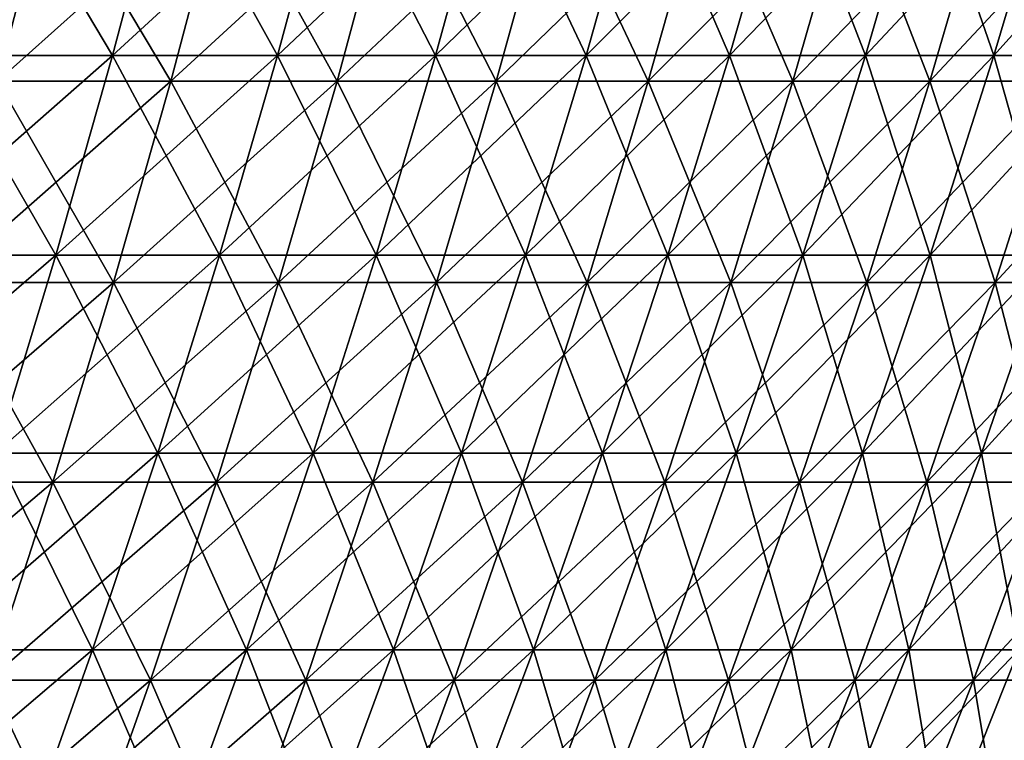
# Model space of a CAD drawing. Header units: millimetres. Extents: x -250 to 250, y -45 to 4150.
# Tile 790 of 805: x 185 to 210, y 4052 to 4070. Entities that reach past the tile are written whole.
import ezdxf

# ---------------------------------------------------------------- set-up
doc = ezdxf.new("R2010")
doc.units = ezdxf.units.MM
doc.header["$LTSCALE"] = 81.481481
for name, color, linetype in [('19', 7, 'CONTINUOUS'), ('20', 7, 'CONTINUOUS'), ('21', 7, 'CONTINUOUS'), ('22', 7, 'CONTINUOUS')]:
    doc.layers.add(name, color=color, linetype=linetype)

msp = doc.modelspace()

# ---------------------------------------------------------------- linework, layer by layer
at = {"layer": '19', "color": 7, "linetype": 'CONTINUOUS'}
for points in [[(184.176, 4068.673, -148.206), (179.525, 4068.673, -153.808), (185.531, 4073.915, -149.296), (184.176, 4068.673, -148.206)], [(185.531, 4073.915, -149.296), (179.525, 4068.673, -153.808), (180.845, 4073.915, -154.939), (185.531, 4073.915, -149.296)], [(188.653, 4068.673, -142.464), (184.176, 4068.673, -148.206), (190.041, 4073.915, -143.512), (188.653, 4068.673, -142.464)], [(190.041, 4073.915, -143.512), (184.176, 4068.673, -148.206), (185.531, 4073.915, -149.296), (190.041, 4073.915, -143.512)], [(192.951, 4068.673, -136.587), (188.653, 4068.673, -142.464), (194.37, 4073.915, -137.592), (192.951, 4068.673, -136.587)], [(194.37, 4073.915, -137.592), (188.653, 4068.673, -142.464), (190.041, 4073.915, -143.512), (194.37, 4073.915, -137.592)], [(197.065, 4068.673, -130.58), (192.951, 4068.673, -136.587), (198.515, 4073.915, -131.541), (197.065, 4068.673, -130.58)], [(198.515, 4073.915, -131.541), (192.951, 4068.673, -136.587), (194.37, 4073.915, -137.592), (198.515, 4073.915, -131.541)], [(200.993, 4068.673, -124.45), (197.065, 4068.673, -130.58), (202.471, 4073.915, -125.365), (200.993, 4068.673, -124.45)], [(202.471, 4073.915, -125.365), (197.065, 4068.673, -130.58), (198.515, 4073.915, -131.541), (202.471, 4073.915, -125.365)], [(204.73, 4068.673, -118.201), (200.993, 4068.673, -124.45), (206.236, 4073.915, -119.07), (204.73, 4068.673, -118.201)], [(206.236, 4073.915, -119.07), (200.993, 4068.673, -124.45), (202.471, 4073.915, -125.365), (206.236, 4073.915, -119.07)], [(208.273, 4068.673, -111.84), (204.73, 4068.673, -118.201), (209.805, 4073.915, -112.663), (208.273, 4068.673, -111.84)], [(209.805, 4073.915, -112.663), (204.73, 4068.673, -118.201), (206.236, 4073.915, -119.07), (209.805, 4073.915, -112.663)], [(211.619, 4068.673, -105.373), (208.273, 4068.673, -111.84), (213.175, 4073.915, -106.149), (211.619, 4068.673, -105.373)], [(213.175, 4073.915, -106.149), (208.273, 4068.673, -111.84), (209.805, 4073.915, -112.663), (213.175, 4073.915, -106.149)], [(187.173, 4063.471, -141.347), (182.732, 4063.471, -147.044), (188.653, 4068.673, -142.464), (187.173, 4063.471, -141.347)], [(188.653, 4068.673, -142.464), (182.732, 4063.471, -147.044), (184.176, 4068.673, -148.206), (188.653, 4068.673, -142.464)], [(191.437, 4063.471, -135.516), (187.173, 4063.471, -141.347), (192.951, 4068.673, -136.587), (191.437, 4063.471, -135.516)], [(192.951, 4068.673, -136.587), (187.173, 4063.471, -141.347), (188.653, 4068.673, -142.464), (192.951, 4068.673, -136.587)], [(195.52, 4063.471, -129.556), (191.437, 4063.471, -135.516), (197.065, 4068.673, -130.58), (195.52, 4063.471, -129.556)], [(197.065, 4068.673, -130.58), (191.437, 4063.471, -135.516), (192.951, 4068.673, -136.587), (197.065, 4068.673, -130.58)], [(199.417, 4063.471, -123.474), (195.52, 4063.471, -129.556), (200.993, 4068.673, -124.45), (199.417, 4063.471, -123.474)], [(200.993, 4068.673, -124.45), (195.52, 4063.471, -129.556), (197.065, 4068.673, -130.58), (200.993, 4068.673, -124.45)], [(203.125, 4063.471, -117.274), (199.417, 4063.471, -123.474), (204.73, 4068.673, -118.201), (203.125, 4063.471, -117.274)], [(204.73, 4068.673, -118.201), (199.417, 4063.471, -123.474), (200.993, 4068.673, -124.45), (204.73, 4068.673, -118.201)], [(206.64, 4063.471, -110.963), (203.125, 4063.471, -117.274), (208.273, 4068.673, -111.84), (206.64, 4063.471, -110.963)], [(208.273, 4068.673, -111.84), (203.125, 4063.471, -117.274), (204.73, 4068.673, -118.201), (208.273, 4068.673, -111.84)], [(209.959, 4063.471, -104.547), (206.64, 4063.471, -110.963), (211.619, 4068.673, -105.373), (209.959, 4063.471, -104.547)], [(211.619, 4068.673, -105.373), (206.64, 4063.471, -110.963), (208.273, 4068.673, -111.84), (211.619, 4068.673, -105.373)], [(213.079, 4063.471, -98.032), (209.959, 4063.471, -104.547), (214.763, 4068.673, -98.807), (213.079, 4063.471, -98.032)], [(214.763, 4068.673, -98.807), (209.959, 4063.471, -104.547), (211.619, 4068.673, -105.373), (214.763, 4068.673, -98.807)], [(185.602, 4058.312, -140.16), (181.198, 4058.312, -145.81), (187.173, 4063.471, -141.347), (185.602, 4058.312, -140.16)], [(187.173, 4063.471, -141.347), (181.198, 4058.312, -145.81), (182.732, 4063.471, -147.044), (187.173, 4063.471, -141.347)], [(189.831, 4058.312, -134.378), (185.602, 4058.312, -140.16), (191.437, 4063.471, -135.516), (189.831, 4058.312, -134.378)], [(191.437, 4063.471, -135.516), (185.602, 4058.312, -140.16), (187.173, 4063.471, -141.347), (191.437, 4063.471, -135.516)], [(193.879, 4058.312, -128.469), (189.831, 4058.312, -134.378), (195.52, 4063.471, -129.556), (193.879, 4058.312, -128.469)], [(195.52, 4063.471, -129.556), (189.831, 4058.312, -134.378), (191.437, 4063.471, -135.516), (195.52, 4063.471, -129.556)], [(197.743, 4058.312, -122.437), (193.879, 4058.312, -128.469), (199.417, 4063.471, -123.474), (197.743, 4058.312, -122.437)], [(199.417, 4063.471, -123.474), (193.879, 4058.312, -128.469), (195.52, 4063.471, -129.556), (199.417, 4063.471, -123.474)], [(201.42, 4058.312, -116.29), (197.743, 4058.312, -122.437), (203.125, 4063.471, -117.274), (201.42, 4058.312, -116.29)], [(203.125, 4063.471, -117.274), (197.743, 4058.312, -122.437), (199.417, 4063.471, -123.474), (203.125, 4063.471, -117.274)], [(204.905, 4058.312, -110.032), (201.42, 4058.312, -116.29), (206.64, 4063.471, -110.963), (204.905, 4058.312, -110.032)], [(206.64, 4063.471, -110.963), (201.42, 4058.312, -116.29), (203.125, 4063.471, -117.274), (206.64, 4063.471, -110.963)], [(208.197, 4058.312, -103.67), (204.905, 4058.312, -110.032), (209.959, 4063.471, -104.547), (208.197, 4058.312, -103.67)], [(209.959, 4063.471, -104.547), (204.905, 4058.312, -110.032), (206.64, 4063.471, -110.963), (209.959, 4063.471, -104.547)], [(211.29, 4058.312, -97.209), (208.197, 4058.312, -103.67), (213.079, 4063.471, -98.032), (211.29, 4058.312, -97.209)], [(213.079, 4063.471, -98.032), (208.197, 4058.312, -103.67), (209.959, 4063.471, -104.547), (213.079, 4063.471, -98.032)], [(183.941, 4053.197, -138.906), (179.576, 4053.197, -144.504), (185.602, 4058.312, -140.16), (183.941, 4053.197, -138.906)], [(185.602, 4058.312, -140.16), (179.576, 4053.197, -144.504), (181.198, 4058.312, -145.81), (185.602, 4058.312, -140.16)], [(188.131, 4053.197, -133.175), (183.941, 4053.197, -138.906), (189.831, 4058.312, -134.378), (188.131, 4053.197, -133.175)], [(189.831, 4058.312, -134.378), (183.941, 4053.197, -138.906), (185.602, 4058.312, -140.16), (189.831, 4058.312, -134.378)], [(192.143, 4053.197, -127.319), (188.131, 4053.197, -133.175), (193.879, 4058.312, -128.469), (192.143, 4053.197, -127.319)], [(193.879, 4058.312, -128.469), (188.131, 4053.197, -133.175), (189.831, 4058.312, -134.378), (193.879, 4058.312, -128.469)], [(195.973, 4053.197, -121.341), (192.143, 4053.197, -127.319), (197.743, 4058.312, -122.437), (195.973, 4053.197, -121.341)], [(197.743, 4058.312, -122.437), (192.143, 4053.197, -127.319), (193.879, 4058.312, -128.469), (197.743, 4058.312, -122.437)], [(199.617, 4053.197, -115.249), (195.973, 4053.197, -121.341), (201.42, 4058.312, -116.29), (199.617, 4053.197, -115.249)], [(201.42, 4058.312, -116.29), (195.973, 4053.197, -121.341), (197.743, 4058.312, -122.437), (201.42, 4058.312, -116.29)], [(203.071, 4053.197, -109.047), (199.617, 4053.197, -115.249), (204.905, 4058.312, -110.032), (203.071, 4053.197, -109.047)], [(204.905, 4058.312, -110.032), (199.617, 4053.197, -115.249), (201.42, 4058.312, -116.29), (204.905, 4058.312, -110.032)], [(206.333, 4053.197, -102.742), (203.071, 4053.197, -109.047), (208.197, 4058.312, -103.67), (206.333, 4053.197, -102.742)], [(208.197, 4058.312, -103.67), (203.071, 4053.197, -109.047), (204.905, 4058.312, -110.032), (208.197, 4058.312, -103.67)], [(209.399, 4053.197, -96.339), (206.333, 4053.197, -102.742), (211.29, 4058.312, -97.209), (209.399, 4053.197, -96.339)], [(211.29, 4058.312, -97.209), (206.333, 4053.197, -102.742), (208.197, 4058.312, -103.67), (211.29, 4058.312, -97.209)], [(212.266, 4053.197, -89.845), (209.399, 4053.197, -96.339), (214.184, 4058.312, -90.656), (212.266, 4053.197, -89.845)], [(214.184, 4058.312, -90.656), (209.399, 4053.197, -96.339), (211.29, 4058.312, -97.209), (214.184, 4058.312, -90.656)], [(186.34, 4048.129, -131.907), (182.19, 4048.129, -137.583), (188.131, 4053.197, -133.175), (186.34, 4048.129, -131.907)], [(188.131, 4053.197, -133.175), (182.19, 4048.129, -137.583), (183.941, 4053.197, -138.906), (188.131, 4053.197, -133.175)], [(190.314, 4048.129, -126.107), (186.34, 4048.129, -131.907), (192.143, 4053.197, -127.319), (190.314, 4048.129, -126.107)], [(192.143, 4053.197, -127.319), (186.34, 4048.129, -131.907), (188.131, 4053.197, -133.175), (192.143, 4053.197, -127.319)], [(194.107, 4048.129, -120.186), (190.314, 4048.129, -126.107), (195.973, 4053.197, -121.341), (194.107, 4048.129, -120.186)], [(195.973, 4053.197, -121.341), (190.314, 4048.129, -126.107), (192.143, 4053.197, -127.319), (195.973, 4053.197, -121.341)], [(197.716, 4048.129, -114.151), (194.107, 4048.129, -120.186), (199.617, 4053.197, -115.249), (197.716, 4048.129, -114.151)], [(199.617, 4053.197, -115.249), (194.107, 4048.129, -120.186), (195.973, 4053.197, -121.341), (199.617, 4053.197, -115.249)], [(201.138, 4048.129, -108.009), (197.716, 4048.129, -114.151), (203.071, 4053.197, -109.047), (201.138, 4048.129, -108.009)], [(203.071, 4053.197, -109.047), (197.716, 4048.129, -114.151), (199.617, 4053.197, -115.249), (203.071, 4053.197, -109.047)], [(204.368, 4048.129, -101.763), (201.138, 4048.129, -108.009), (206.333, 4053.197, -102.742), (204.368, 4048.129, -101.763)], [(206.333, 4053.197, -102.742), (201.138, 4048.129, -108.009), (203.071, 4053.197, -109.047), (206.333, 4053.197, -102.742)], [(207.405, 4048.129, -95.422), (204.368, 4048.129, -101.763), (209.399, 4053.197, -96.339), (207.405, 4048.129, -95.422)], [(209.399, 4053.197, -96.339), (204.368, 4048.129, -101.763), (206.333, 4053.197, -102.742), (209.399, 4053.197, -96.339)], [(210.245, 4048.129, -88.989), (207.405, 4048.129, -95.422), (212.266, 4053.197, -89.845), (210.245, 4048.129, -88.989)], [(212.266, 4053.197, -89.845), (207.405, 4048.129, -95.422), (209.399, 4053.197, -96.339), (212.266, 4053.197, -89.845)]]:
    msp.add_3dface(points, dxfattribs=at)
at = {"layer": '20', "color": 7, "linetype": 'CONTINUOUS'}
for points in [[(180.845, 4073.915, 154.939), (184.176, 4068.673, 148.206), (185.531, 4073.915, 149.296), (180.845, 4073.915, 154.939)], [(184.176, 4068.673, 148.206), (188.653, 4068.673, 142.464), (185.531, 4073.915, 149.296), (184.176, 4068.673, 148.206)], [(185.531, 4073.915, 149.296), (188.653, 4068.673, 142.464), (190.041, 4073.915, 143.512), (185.531, 4073.915, 149.296)], [(188.653, 4068.673, 142.464), (192.951, 4068.673, 136.587), (190.041, 4073.915, 143.512), (188.653, 4068.673, 142.464)], [(190.041, 4073.915, 143.512), (192.951, 4068.673, 136.587), (194.37, 4073.915, 137.592), (190.041, 4073.915, 143.512)], [(192.951, 4068.673, 136.587), (197.065, 4068.673, 130.58), (194.37, 4073.915, 137.592), (192.951, 4068.673, 136.587)], [(194.37, 4073.915, 137.592), (197.065, 4068.673, 130.58), (198.515, 4073.915, 131.541), (194.37, 4073.915, 137.592)], [(197.065, 4068.673, 130.58), (200.993, 4068.673, 124.45), (198.515, 4073.915, 131.541), (197.065, 4068.673, 130.58)], [(198.515, 4073.915, 131.541), (200.993, 4068.673, 124.45), (202.471, 4073.915, 125.365), (198.515, 4073.915, 131.541)], [(200.993, 4068.673, 124.45), (204.73, 4068.673, 118.201), (202.471, 4073.915, 125.365), (200.993, 4068.673, 124.45)], [(202.471, 4073.915, 125.365), (204.73, 4068.673, 118.201), (206.236, 4073.915, 119.07), (202.471, 4073.915, 125.365)], [(204.73, 4068.673, 118.201), (208.273, 4068.673, 111.84), (206.236, 4073.915, 119.07), (204.73, 4068.673, 118.201)], [(206.236, 4073.915, 119.07), (208.273, 4068.673, 111.84), (209.805, 4073.915, 112.663), (206.236, 4073.915, 119.07)], [(208.273, 4068.673, 111.84), (211.619, 4068.673, 105.373), (209.805, 4073.915, 112.663), (208.273, 4068.673, 111.84)], [(209.805, 4073.915, 112.663), (211.619, 4068.673, 105.373), (213.175, 4073.915, 106.149), (209.805, 4073.915, 112.663)], [(182.732, 4063.471, 147.044), (187.173, 4063.471, 141.347), (184.176, 4068.673, 148.206), (182.732, 4063.471, 147.044)], [(184.176, 4068.673, 148.206), (187.173, 4063.471, 141.347), (188.653, 4068.673, 142.464), (184.176, 4068.673, 148.206)], [(187.173, 4063.471, 141.347), (191.437, 4063.471, 135.516), (188.653, 4068.673, 142.464), (187.173, 4063.471, 141.347)], [(188.653, 4068.673, 142.464), (191.437, 4063.471, 135.516), (192.951, 4068.673, 136.587), (188.653, 4068.673, 142.464)], [(191.437, 4063.471, 135.516), (195.52, 4063.471, 129.556), (192.951, 4068.673, 136.587), (191.437, 4063.471, 135.516)], [(192.951, 4068.673, 136.587), (195.52, 4063.471, 129.556), (197.065, 4068.673, 130.58), (192.951, 4068.673, 136.587)], [(195.52, 4063.471, 129.556), (199.417, 4063.471, 123.474), (197.065, 4068.673, 130.58), (195.52, 4063.471, 129.556)], [(197.065, 4068.673, 130.58), (199.417, 4063.471, 123.474), (200.993, 4068.673, 124.45), (197.065, 4068.673, 130.58)], [(199.417, 4063.471, 123.474), (203.125, 4063.471, 117.274), (200.993, 4068.673, 124.45), (199.417, 4063.471, 123.474)], [(200.993, 4068.673, 124.45), (203.125, 4063.471, 117.274), (204.73, 4068.673, 118.201), (200.993, 4068.673, 124.45)], [(203.125, 4063.471, 117.274), (206.64, 4063.471, 110.963), (204.73, 4068.673, 118.201), (203.125, 4063.471, 117.274)], [(204.73, 4068.673, 118.201), (206.64, 4063.471, 110.963), (208.273, 4068.673, 111.84), (204.73, 4068.673, 118.201)], [(206.64, 4063.471, 110.963), (209.959, 4063.471, 104.547), (208.273, 4068.673, 111.84), (206.64, 4063.471, 110.963)], [(208.273, 4068.673, 111.84), (209.959, 4063.471, 104.547), (211.619, 4068.673, 105.373), (208.273, 4068.673, 111.84)], [(209.959, 4063.471, 104.547), (213.079, 4063.471, 98.032), (211.619, 4068.673, 105.373), (209.959, 4063.471, 104.547)], [(181.198, 4058.312, 145.81), (185.602, 4058.312, 140.16), (182.732, 4063.471, 147.044), (181.198, 4058.312, 145.81)], [(182.732, 4063.471, 147.044), (185.602, 4058.312, 140.16), (187.173, 4063.471, 141.347), (182.732, 4063.471, 147.044)], [(185.602, 4058.312, 140.16), (189.831, 4058.312, 134.378), (187.173, 4063.471, 141.347), (185.602, 4058.312, 140.16)], [(187.173, 4063.471, 141.347), (189.831, 4058.312, 134.378), (191.437, 4063.471, 135.516), (187.173, 4063.471, 141.347)], [(189.831, 4058.312, 134.378), (193.879, 4058.312, 128.469), (191.437, 4063.471, 135.516), (189.831, 4058.312, 134.378)], [(191.437, 4063.471, 135.516), (193.879, 4058.312, 128.469), (195.52, 4063.471, 129.556), (191.437, 4063.471, 135.516)], [(193.879, 4058.312, 128.469), (197.743, 4058.312, 122.437), (195.52, 4063.471, 129.556), (193.879, 4058.312, 128.469)], [(195.52, 4063.471, 129.556), (197.743, 4058.312, 122.437), (199.417, 4063.471, 123.474), (195.52, 4063.471, 129.556)], [(197.743, 4058.312, 122.437), (201.42, 4058.312, 116.29), (199.417, 4063.471, 123.474), (197.743, 4058.312, 122.437)], [(199.417, 4063.471, 123.474), (201.42, 4058.312, 116.29), (203.125, 4063.471, 117.274), (199.417, 4063.471, 123.474)], [(201.42, 4058.312, 116.29), (204.905, 4058.312, 110.032), (203.125, 4063.471, 117.274), (201.42, 4058.312, 116.29)], [(203.125, 4063.471, 117.274), (204.905, 4058.312, 110.032), (206.64, 4063.471, 110.963), (203.125, 4063.471, 117.274)], [(204.905, 4058.312, 110.032), (208.197, 4058.312, 103.67), (206.64, 4063.471, 110.963), (204.905, 4058.312, 110.032)], [(206.64, 4063.471, 110.963), (208.197, 4058.312, 103.67), (209.959, 4063.471, 104.547), (206.64, 4063.471, 110.963)], [(208.197, 4058.312, 103.67), (211.29, 4058.312, 97.209), (209.959, 4063.471, 104.547), (208.197, 4058.312, 103.67)], [(209.959, 4063.471, 104.547), (211.29, 4058.312, 97.209), (213.079, 4063.471, 98.032), (209.959, 4063.471, 104.547)], [(181.198, 4058.312, 145.81), (183.941, 4053.197, 138.906), (185.602, 4058.312, 140.16), (181.198, 4058.312, 145.81)], [(183.941, 4053.197, 138.906), (188.131, 4053.197, 133.175), (185.602, 4058.312, 140.16), (183.941, 4053.197, 138.906)], [(185.602, 4058.312, 140.16), (188.131, 4053.197, 133.175), (189.831, 4058.312, 134.378), (185.602, 4058.312, 140.16)], [(188.131, 4053.197, 133.175), (192.143, 4053.197, 127.319), (189.831, 4058.312, 134.378), (188.131, 4053.197, 133.175)], [(189.831, 4058.312, 134.378), (192.143, 4053.197, 127.319), (193.879, 4058.312, 128.469), (189.831, 4058.312, 134.378)], [(192.143, 4053.197, 127.319), (195.973, 4053.197, 121.341), (193.879, 4058.312, 128.469), (192.143, 4053.197, 127.319)], [(193.879, 4058.312, 128.469), (195.973, 4053.197, 121.341), (197.743, 4058.312, 122.437), (193.879, 4058.312, 128.469)], [(195.973, 4053.197, 121.341), (199.617, 4053.197, 115.249), (197.743, 4058.312, 122.437), (195.973, 4053.197, 121.341)], [(197.743, 4058.312, 122.437), (199.617, 4053.197, 115.249), (201.42, 4058.312, 116.29), (197.743, 4058.312, 122.437)], [(199.617, 4053.197, 115.249), (203.071, 4053.197, 109.047), (201.42, 4058.312, 116.29), (199.617, 4053.197, 115.249)], [(201.42, 4058.312, 116.29), (203.071, 4053.197, 109.047), (204.905, 4058.312, 110.032), (201.42, 4058.312, 116.29)], [(203.071, 4053.197, 109.047), (206.333, 4053.197, 102.742), (204.905, 4058.312, 110.032), (203.071, 4053.197, 109.047)], [(204.905, 4058.312, 110.032), (206.333, 4053.197, 102.742), (208.197, 4058.312, 103.67), (204.905, 4058.312, 110.032)], [(206.333, 4053.197, 102.742), (209.399, 4053.197, 96.339), (208.197, 4058.312, 103.67), (206.333, 4053.197, 102.742)], [(208.197, 4058.312, 103.67), (209.399, 4053.197, 96.339), (211.29, 4058.312, 97.209), (208.197, 4058.312, 103.67)], [(209.399, 4053.197, 96.339), (212.266, 4053.197, 89.845), (211.29, 4058.312, 97.209), (209.399, 4053.197, 96.339)], [(182.19, 4048.129, 137.583), (186.34, 4048.129, 131.907), (183.941, 4053.197, 138.906), (182.19, 4048.129, 137.583)], [(183.941, 4053.197, 138.906), (186.34, 4048.129, 131.907), (188.131, 4053.197, 133.175), (183.941, 4053.197, 138.906)], [(186.34, 4048.129, 131.907), (190.314, 4048.129, 126.107), (188.131, 4053.197, 133.175), (186.34, 4048.129, 131.907)], [(188.131, 4053.197, 133.175), (190.314, 4048.129, 126.107), (192.143, 4053.197, 127.319), (188.131, 4053.197, 133.175)], [(190.314, 4048.129, 126.107), (194.107, 4048.129, 120.186), (192.143, 4053.197, 127.319), (190.314, 4048.129, 126.107)], [(192.143, 4053.197, 127.319), (194.107, 4048.129, 120.186), (195.973, 4053.197, 121.341), (192.143, 4053.197, 127.319)], [(194.107, 4048.129, 120.186), (197.716, 4048.129, 114.151), (195.973, 4053.197, 121.341), (194.107, 4048.129, 120.186)], [(195.973, 4053.197, 121.341), (197.716, 4048.129, 114.151), (199.617, 4053.197, 115.249), (195.973, 4053.197, 121.341)], [(197.716, 4048.129, 114.151), (201.138, 4048.129, 108.009), (199.617, 4053.197, 115.249), (197.716, 4048.129, 114.151)], [(199.617, 4053.197, 115.249), (201.138, 4048.129, 108.009), (203.071, 4053.197, 109.047), (199.617, 4053.197, 115.249)], [(201.138, 4048.129, 108.009), (204.368, 4048.129, 101.763), (203.071, 4053.197, 109.047), (201.138, 4048.129, 108.009)], [(203.071, 4053.197, 109.047), (204.368, 4048.129, 101.763), (206.333, 4053.197, 102.742), (203.071, 4053.197, 109.047)], [(204.368, 4048.129, 101.763), (207.405, 4048.129, 95.422), (206.333, 4053.197, 102.742), (204.368, 4048.129, 101.763)], [(206.333, 4053.197, 102.742), (207.405, 4048.129, 95.422), (209.399, 4053.197, 96.339), (206.333, 4053.197, 102.742)], [(207.405, 4048.129, 95.422), (210.245, 4048.129, 88.989), (209.399, 4053.197, 96.339), (207.405, 4048.129, 95.422)], [(209.399, 4053.197, 96.339), (210.245, 4048.129, 88.989), (212.266, 4053.197, 89.845), (209.399, 4053.197, 96.339)]]:
    msp.add_3dface(points, dxfattribs=at)
at = {"layer": '21', "color": 7, "linetype": 'CONTINUOUS'}
for points in [[(187.147, 4069.334, 141.327), (182.706, 4069.334, 147.023), (188.523, 4074.534, 142.366), (187.147, 4069.334, 141.327)], [(188.523, 4074.534, 142.366), (182.706, 4069.334, 147.023), (184.049, 4074.534, 148.104), (188.523, 4074.534, 142.366)], [(191.41, 4069.334, 135.496), (187.147, 4069.334, 141.327), (192.817, 4074.534, 136.493), (191.41, 4069.334, 135.496)], [(192.817, 4074.534, 136.493), (187.147, 4069.334, 141.327), (188.523, 4074.534, 142.366), (192.817, 4074.534, 136.493)], [(195.492, 4069.334, 129.538), (191.41, 4069.334, 135.496), (196.929, 4074.534, 130.49), (195.492, 4069.334, 129.538)], [(196.929, 4074.534, 130.49), (191.41, 4069.334, 135.496), (192.817, 4074.534, 136.493), (196.929, 4074.534, 130.49)], [(199.388, 4069.334, 123.456), (195.492, 4069.334, 129.538), (200.854, 4074.534, 124.364), (199.388, 4069.334, 123.456)], [(200.854, 4074.534, 124.364), (195.492, 4069.334, 129.538), (196.929, 4074.534, 130.49), (200.854, 4074.534, 124.364)], [(203.096, 4069.334, 117.257), (199.388, 4069.334, 123.456), (204.589, 4074.534, 118.119), (203.096, 4069.334, 117.257)], [(204.589, 4074.534, 118.119), (199.388, 4069.334, 123.456), (200.854, 4074.534, 124.364), (204.589, 4074.534, 118.119)], [(206.61, 4069.334, 110.947), (203.096, 4069.334, 117.257), (208.129, 4074.534, 111.763), (206.61, 4069.334, 110.947)], [(208.129, 4074.534, 111.763), (203.096, 4069.334, 117.257), (204.589, 4074.534, 118.119), (208.129, 4074.534, 111.763)], [(209.929, 4069.334, 104.532), (206.61, 4069.334, 110.947), (211.472, 4074.534, 105.301), (209.929, 4069.334, 104.532)], [(211.472, 4074.534, 105.301), (206.61, 4069.334, 110.947), (208.129, 4074.534, 111.763), (211.472, 4074.534, 105.301)], [(213.048, 4069.334, 98.018), (209.929, 4069.334, 104.532), (214.615, 4074.534, 98.738), (213.048, 4069.334, 98.018)], [(214.615, 4074.534, 98.738), (209.929, 4069.334, 104.532), (211.472, 4074.534, 105.301), (214.615, 4074.534, 98.738)], [(185.679, 4064.175, 140.218), (181.273, 4064.175, 145.87), (187.147, 4069.334, 141.327), (185.679, 4064.175, 140.218)], [(187.147, 4069.334, 141.327), (181.273, 4064.175, 145.87), (182.706, 4069.334, 147.023), (187.147, 4069.334, 141.327)], [(189.909, 4064.175, 134.434), (185.679, 4064.175, 140.218), (191.41, 4069.334, 135.496), (189.909, 4064.175, 134.434)], [(191.41, 4069.334, 135.496), (185.679, 4064.175, 140.218), (187.147, 4069.334, 141.327), (191.41, 4069.334, 135.496)], [(193.959, 4064.175, 128.522), (189.909, 4064.175, 134.434), (195.492, 4069.334, 129.538), (193.959, 4064.175, 128.522)], [(195.492, 4069.334, 129.538), (189.909, 4064.175, 134.434), (191.41, 4069.334, 135.496), (195.492, 4069.334, 129.538)], [(197.825, 4064.175, 122.488), (193.959, 4064.175, 128.522), (199.388, 4069.334, 123.456), (197.825, 4064.175, 122.488)], [(199.388, 4069.334, 123.456), (193.959, 4064.175, 128.522), (195.492, 4069.334, 129.538), (199.388, 4069.334, 123.456)], [(201.503, 4064.175, 116.338), (197.825, 4064.175, 122.488), (203.096, 4069.334, 117.257), (201.503, 4064.175, 116.338)], [(203.096, 4069.334, 117.257), (197.825, 4064.175, 122.488), (199.388, 4069.334, 123.456), (203.096, 4069.334, 117.257)], [(204.99, 4064.175, 110.077), (201.503, 4064.175, 116.338), (206.61, 4069.334, 110.947), (204.99, 4064.175, 110.077)], [(206.61, 4069.334, 110.947), (201.503, 4064.175, 116.338), (203.096, 4069.334, 117.257), (206.61, 4069.334, 110.947)], [(208.283, 4064.175, 103.713), (204.99, 4064.175, 110.077), (209.929, 4069.334, 104.532), (208.283, 4064.175, 103.713)], [(209.929, 4069.334, 104.532), (204.99, 4064.175, 110.077), (206.61, 4069.334, 110.947), (209.929, 4069.334, 104.532)], [(211.378, 4064.175, 97.249), (208.283, 4064.175, 103.713), (213.048, 4069.334, 98.018), (211.378, 4064.175, 97.249)], [(213.048, 4069.334, 98.018), (208.283, 4064.175, 103.713), (209.929, 4069.334, 104.532), (213.048, 4069.334, 98.018)], [(184.121, 4059.057, 139.042), (179.752, 4059.057, 144.646), (185.679, 4064.175, 140.218), (184.121, 4059.057, 139.042)], [(185.679, 4064.175, 140.218), (179.752, 4059.057, 144.646), (181.273, 4064.175, 145.87), (185.679, 4064.175, 140.218)], [(188.316, 4059.057, 133.306), (184.121, 4059.057, 139.042), (189.909, 4064.175, 134.434), (188.316, 4059.057, 133.306)], [(189.909, 4064.175, 134.434), (184.121, 4059.057, 139.042), (185.679, 4064.175, 140.218), (189.909, 4064.175, 134.434)], [(192.332, 4059.057, 127.444), (188.316, 4059.057, 133.306), (193.959, 4064.175, 128.522), (192.332, 4059.057, 127.444)], [(193.959, 4064.175, 128.522), (188.316, 4059.057, 133.306), (189.909, 4064.175, 134.434), (193.959, 4064.175, 128.522)], [(196.165, 4059.057, 121.46), (192.332, 4059.057, 127.444), (197.825, 4064.175, 122.488), (196.165, 4059.057, 121.46)], [(197.825, 4064.175, 122.488), (192.332, 4059.057, 127.444), (193.959, 4064.175, 128.522), (197.825, 4064.175, 122.488)], [(199.812, 4059.057, 115.362), (196.165, 4059.057, 121.46), (201.503, 4064.175, 116.338), (199.812, 4059.057, 115.362)], [(201.503, 4064.175, 116.338), (196.165, 4059.057, 121.46), (197.825, 4064.175, 122.488), (201.503, 4064.175, 116.338)], [(203.27, 4059.057, 109.154), (199.812, 4059.057, 115.362), (204.99, 4064.175, 110.077), (203.27, 4059.057, 109.154)], [(204.99, 4064.175, 110.077), (199.812, 4059.057, 115.362), (201.503, 4064.175, 116.338), (204.99, 4064.175, 110.077)], [(206.535, 4059.057, 102.842), (203.27, 4059.057, 109.154), (208.283, 4064.175, 103.713), (206.535, 4059.057, 102.842)], [(208.283, 4064.175, 103.713), (203.27, 4059.057, 109.154), (204.99, 4064.175, 110.077), (208.283, 4064.175, 103.713)], [(209.604, 4059.057, 96.433), (206.535, 4059.057, 102.842), (211.378, 4064.175, 97.249), (209.604, 4059.057, 96.433)], [(211.378, 4064.175, 97.249), (206.535, 4059.057, 102.842), (208.283, 4064.175, 103.713), (211.378, 4064.175, 97.249)], [(212.475, 4059.057, 89.933), (209.604, 4059.057, 96.433), (214.272, 4064.175, 90.694), (212.475, 4059.057, 89.933)], [(214.272, 4064.175, 90.694), (209.604, 4059.057, 96.433), (211.378, 4064.175, 97.249), (214.272, 4064.175, 90.694)], [(186.631, 4053.983, 132.113), (182.474, 4053.983, 137.798), (188.316, 4059.057, 133.306), (186.631, 4053.983, 132.113)], [(188.316, 4059.057, 133.306), (182.474, 4053.983, 137.798), (184.121, 4059.057, 139.042), (188.316, 4059.057, 133.306)], [(190.61, 4053.983, 126.303), (186.631, 4053.983, 132.113), (192.332, 4059.057, 127.444), (190.61, 4053.983, 126.303)], [(192.332, 4059.057, 127.444), (186.631, 4053.983, 132.113), (188.316, 4059.057, 133.306), (192.332, 4059.057, 127.444)], [(194.41, 4053.983, 120.373), (190.61, 4053.983, 126.303), (196.165, 4059.057, 121.46), (194.41, 4053.983, 120.373)], [(196.165, 4059.057, 121.46), (190.61, 4053.983, 126.303), (192.332, 4059.057, 127.444), (196.165, 4059.057, 121.46)], [(198.024, 4053.983, 114.329), (194.41, 4053.983, 120.373), (199.812, 4059.057, 115.362), (198.024, 4053.983, 114.329)], [(199.812, 4059.057, 115.362), (194.41, 4053.983, 120.373), (196.165, 4059.057, 121.46), (199.812, 4059.057, 115.362)], [(201.451, 4053.983, 108.177), (198.024, 4053.983, 114.329), (203.27, 4059.057, 109.154), (201.451, 4053.983, 108.177)], [(203.27, 4059.057, 109.154), (198.024, 4053.983, 114.329), (199.812, 4059.057, 115.362), (203.27, 4059.057, 109.154)], [(204.687, 4053.983, 101.922), (201.451, 4053.983, 108.177), (206.535, 4059.057, 102.842), (204.687, 4053.983, 101.922)], [(206.535, 4059.057, 102.842), (201.451, 4053.983, 108.177), (203.27, 4059.057, 109.154), (206.535, 4059.057, 102.842)], [(207.728, 4053.983, 95.57), (204.687, 4053.983, 101.922), (209.604, 4059.057, 96.433), (207.728, 4053.983, 95.57)], [(209.604, 4059.057, 96.433), (204.687, 4053.983, 101.922), (206.535, 4059.057, 102.842), (209.604, 4059.057, 96.433)], [(210.573, 4053.983, 89.128), (207.728, 4053.983, 95.57), (212.475, 4059.057, 89.933), (210.573, 4053.983, 89.128)], [(212.475, 4059.057, 89.933), (207.728, 4053.983, 95.57), (209.604, 4059.057, 96.433), (212.475, 4059.057, 89.933)], [(184.854, 4048.957, 130.856), (180.737, 4048.957, 136.486), (186.631, 4053.983, 132.113), (184.854, 4048.957, 130.856)], [(186.631, 4053.983, 132.113), (180.737, 4048.957, 136.486), (182.474, 4053.983, 137.798), (186.631, 4053.983, 132.113)], [(188.796, 4048.957, 125.101), (184.854, 4048.957, 130.856), (190.61, 4053.983, 126.303), (188.796, 4048.957, 125.101)], [(190.61, 4053.983, 126.303), (184.854, 4048.957, 130.856), (186.631, 4053.983, 132.113), (190.61, 4053.983, 126.303)], [(192.559, 4048.957, 119.228), (188.796, 4048.957, 125.101), (194.41, 4053.983, 120.373), (192.559, 4048.957, 119.228)], [(194.41, 4053.983, 120.373), (188.796, 4048.957, 125.101), (190.61, 4053.983, 126.303), (194.41, 4053.983, 120.373)], [(196.139, 4048.957, 113.241), (192.559, 4048.957, 119.228), (198.024, 4053.983, 114.329), (196.139, 4048.957, 113.241)], [(198.024, 4053.983, 114.329), (192.559, 4048.957, 119.228), (194.41, 4053.983, 120.373), (198.024, 4053.983, 114.329)], [(199.534, 4048.957, 107.147), (196.139, 4048.957, 113.241), (201.451, 4053.983, 108.177), (199.534, 4048.957, 107.147)], [(201.451, 4053.983, 108.177), (196.139, 4048.957, 113.241), (198.024, 4053.983, 114.329), (201.451, 4053.983, 108.177)], [(202.739, 4048.957, 100.952), (199.534, 4048.957, 107.147), (204.687, 4053.983, 101.922), (202.739, 4048.957, 100.952)], [(204.687, 4053.983, 101.922), (199.534, 4048.957, 107.147), (201.451, 4053.983, 108.177), (204.687, 4053.983, 101.922)], [(205.751, 4048.957, 94.661), (202.739, 4048.957, 100.952), (207.728, 4053.983, 95.57), (205.751, 4048.957, 94.661)], [(207.728, 4053.983, 95.57), (202.739, 4048.957, 100.952), (204.687, 4053.983, 101.922), (207.728, 4053.983, 95.57)], [(208.569, 4048.957, 88.28), (205.751, 4048.957, 94.661), (210.573, 4053.983, 89.128), (208.569, 4048.957, 88.28)], [(210.573, 4053.983, 89.128), (205.751, 4048.957, 94.661), (207.728, 4053.983, 95.57), (210.573, 4053.983, 89.128)], [(211.188, 4048.957, 81.815), (208.569, 4048.957, 88.28), (213.218, 4053.983, 82.601), (211.188, 4048.957, 81.815)], [(213.218, 4053.983, 82.601), (208.569, 4048.957, 88.28), (210.573, 4053.983, 89.128), (213.218, 4053.983, 82.601)]]:
    msp.add_3dface(points, dxfattribs=at)
at = {"layer": '22', "color": 7, "linetype": 'CONTINUOUS'}
for points in [[(182.706, 4069.334, -147.023), (187.147, 4069.334, -141.327), (184.049, 4074.534, -148.104), (182.706, 4069.334, -147.023)], [(184.049, 4074.534, -148.104), (187.147, 4069.334, -141.327), (188.523, 4074.534, -142.366), (184.049, 4074.534, -148.104)], [(187.147, 4069.334, -141.327), (191.41, 4069.334, -135.496), (188.523, 4074.534, -142.366), (187.147, 4069.334, -141.327)], [(188.523, 4074.534, -142.366), (191.41, 4069.334, -135.496), (192.817, 4074.534, -136.493), (188.523, 4074.534, -142.366)], [(191.41, 4069.334, -135.496), (195.492, 4069.334, -129.538), (192.817, 4074.534, -136.493), (191.41, 4069.334, -135.496)], [(192.817, 4074.534, -136.493), (195.492, 4069.334, -129.538), (196.929, 4074.534, -130.49), (192.817, 4074.534, -136.493)], [(195.492, 4069.334, -129.538), (199.388, 4069.334, -123.456), (196.929, 4074.534, -130.49), (195.492, 4069.334, -129.538)], [(196.929, 4074.534, -130.49), (199.388, 4069.334, -123.456), (200.854, 4074.534, -124.364), (196.929, 4074.534, -130.49)], [(199.388, 4069.334, -123.456), (203.096, 4069.334, -117.257), (200.854, 4074.534, -124.364), (199.388, 4069.334, -123.456)], [(200.854, 4074.534, -124.364), (203.096, 4069.334, -117.257), (204.589, 4074.534, -118.119), (200.854, 4074.534, -124.364)], [(203.096, 4069.334, -117.257), (206.61, 4069.334, -110.947), (204.589, 4074.534, -118.119), (203.096, 4069.334, -117.257)], [(204.589, 4074.534, -118.119), (206.61, 4069.334, -110.947), (208.129, 4074.534, -111.763), (204.589, 4074.534, -118.119)], [(206.61, 4069.334, -110.947), (209.929, 4069.334, -104.532), (208.129, 4074.534, -111.763), (206.61, 4069.334, -110.947)], [(208.129, 4074.534, -111.763), (209.929, 4069.334, -104.532), (211.472, 4074.534, -105.301), (208.129, 4074.534, -111.763)], [(209.929, 4069.334, -104.532), (213.048, 4069.334, -98.018), (211.472, 4074.534, -105.301), (209.929, 4069.334, -104.532)], [(181.273, 4064.175, -145.87), (185.679, 4064.175, -140.218), (182.706, 4069.334, -147.023), (181.273, 4064.175, -145.87)], [(182.706, 4069.334, -147.023), (185.679, 4064.175, -140.218), (187.147, 4069.334, -141.327), (182.706, 4069.334, -147.023)], [(185.679, 4064.175, -140.218), (189.909, 4064.175, -134.434), (187.147, 4069.334, -141.327), (185.679, 4064.175, -140.218)], [(187.147, 4069.334, -141.327), (189.909, 4064.175, -134.434), (191.41, 4069.334, -135.496), (187.147, 4069.334, -141.327)], [(189.909, 4064.175, -134.434), (193.959, 4064.175, -128.522), (191.41, 4069.334, -135.496), (189.909, 4064.175, -134.434)], [(191.41, 4069.334, -135.496), (193.959, 4064.175, -128.522), (195.492, 4069.334, -129.538), (191.41, 4069.334, -135.496)], [(193.959, 4064.175, -128.522), (197.825, 4064.175, -122.488), (195.492, 4069.334, -129.538), (193.959, 4064.175, -128.522)], [(195.492, 4069.334, -129.538), (197.825, 4064.175, -122.488), (199.388, 4069.334, -123.456), (195.492, 4069.334, -129.538)], [(197.825, 4064.175, -122.488), (201.503, 4064.175, -116.338), (199.388, 4069.334, -123.456), (197.825, 4064.175, -122.488)], [(199.388, 4069.334, -123.456), (201.503, 4064.175, -116.338), (203.096, 4069.334, -117.257), (199.388, 4069.334, -123.456)], [(201.503, 4064.175, -116.338), (204.99, 4064.175, -110.077), (203.096, 4069.334, -117.257), (201.503, 4064.175, -116.338)], [(203.096, 4069.334, -117.257), (204.99, 4064.175, -110.077), (206.61, 4069.334, -110.947), (203.096, 4069.334, -117.257)], [(204.99, 4064.175, -110.077), (208.283, 4064.175, -103.713), (206.61, 4069.334, -110.947), (204.99, 4064.175, -110.077)], [(206.61, 4069.334, -110.947), (208.283, 4064.175, -103.713), (209.929, 4069.334, -104.532), (206.61, 4069.334, -110.947)], [(208.283, 4064.175, -103.713), (211.378, 4064.175, -97.249), (209.929, 4069.334, -104.532), (208.283, 4064.175, -103.713)], [(209.929, 4069.334, -104.532), (211.378, 4064.175, -97.249), (213.048, 4069.334, -98.018), (209.929, 4069.334, -104.532)], [(181.273, 4064.175, -145.87), (184.121, 4059.057, -139.042), (185.679, 4064.175, -140.218), (181.273, 4064.175, -145.87)], [(184.121, 4059.057, -139.042), (188.316, 4059.057, -133.306), (185.679, 4064.175, -140.218), (184.121, 4059.057, -139.042)], [(185.679, 4064.175, -140.218), (188.316, 4059.057, -133.306), (189.909, 4064.175, -134.434), (185.679, 4064.175, -140.218)], [(188.316, 4059.057, -133.306), (192.332, 4059.057, -127.444), (189.909, 4064.175, -134.434), (188.316, 4059.057, -133.306)], [(189.909, 4064.175, -134.434), (192.332, 4059.057, -127.444), (193.959, 4064.175, -128.522), (189.909, 4064.175, -134.434)], [(192.332, 4059.057, -127.444), (196.165, 4059.057, -121.46), (193.959, 4064.175, -128.522), (192.332, 4059.057, -127.444)], [(193.959, 4064.175, -128.522), (196.165, 4059.057, -121.46), (197.825, 4064.175, -122.488), (193.959, 4064.175, -128.522)], [(196.165, 4059.057, -121.46), (199.812, 4059.057, -115.362), (197.825, 4064.175, -122.488), (196.165, 4059.057, -121.46)], [(197.825, 4064.175, -122.488), (199.812, 4059.057, -115.362), (201.503, 4064.175, -116.338), (197.825, 4064.175, -122.488)], [(199.812, 4059.057, -115.362), (203.27, 4059.057, -109.154), (201.503, 4064.175, -116.338), (199.812, 4059.057, -115.362)], [(201.503, 4064.175, -116.338), (203.27, 4059.057, -109.154), (204.99, 4064.175, -110.077), (201.503, 4064.175, -116.338)], [(203.27, 4059.057, -109.154), (206.535, 4059.057, -102.842), (204.99, 4064.175, -110.077), (203.27, 4059.057, -109.154)], [(204.99, 4064.175, -110.077), (206.535, 4059.057, -102.842), (208.283, 4064.175, -103.713), (204.99, 4064.175, -110.077)], [(206.535, 4059.057, -102.842), (209.604, 4059.057, -96.433), (208.283, 4064.175, -103.713), (206.535, 4059.057, -102.842)], [(208.283, 4064.175, -103.713), (209.604, 4059.057, -96.433), (211.378, 4064.175, -97.249), (208.283, 4064.175, -103.713)], [(209.604, 4059.057, -96.433), (212.475, 4059.057, -89.933), (211.378, 4064.175, -97.249), (209.604, 4059.057, -96.433)], [(182.474, 4053.983, -137.798), (186.631, 4053.983, -132.113), (184.121, 4059.057, -139.042), (182.474, 4053.983, -137.798)], [(184.121, 4059.057, -139.042), (186.631, 4053.983, -132.113), (188.316, 4059.057, -133.306), (184.121, 4059.057, -139.042)], [(186.631, 4053.983, -132.113), (190.61, 4053.983, -126.303), (188.316, 4059.057, -133.306), (186.631, 4053.983, -132.113)], [(188.316, 4059.057, -133.306), (190.61, 4053.983, -126.303), (192.332, 4059.057, -127.444), (188.316, 4059.057, -133.306)], [(190.61, 4053.983, -126.303), (194.41, 4053.983, -120.373), (192.332, 4059.057, -127.444), (190.61, 4053.983, -126.303)], [(192.332, 4059.057, -127.444), (194.41, 4053.983, -120.373), (196.165, 4059.057, -121.46), (192.332, 4059.057, -127.444)], [(194.41, 4053.983, -120.373), (198.024, 4053.983, -114.329), (196.165, 4059.057, -121.46), (194.41, 4053.983, -120.373)], [(196.165, 4059.057, -121.46), (198.024, 4053.983, -114.329), (199.812, 4059.057, -115.362), (196.165, 4059.057, -121.46)], [(198.024, 4053.983, -114.329), (201.451, 4053.983, -108.177), (199.812, 4059.057, -115.362), (198.024, 4053.983, -114.329)], [(199.812, 4059.057, -115.362), (201.451, 4053.983, -108.177), (203.27, 4059.057, -109.154), (199.812, 4059.057, -115.362)], [(201.451, 4053.983, -108.177), (204.687, 4053.983, -101.922), (203.27, 4059.057, -109.154), (201.451, 4053.983, -108.177)], [(203.27, 4059.057, -109.154), (204.687, 4053.983, -101.922), (206.535, 4059.057, -102.842), (203.27, 4059.057, -109.154)], [(204.687, 4053.983, -101.922), (207.728, 4053.983, -95.57), (206.535, 4059.057, -102.842), (204.687, 4053.983, -101.922)], [(206.535, 4059.057, -102.842), (207.728, 4053.983, -95.57), (209.604, 4059.057, -96.433), (206.535, 4059.057, -102.842)], [(207.728, 4053.983, -95.57), (210.573, 4053.983, -89.128), (209.604, 4059.057, -96.433), (207.728, 4053.983, -95.57)], [(209.604, 4059.057, -96.433), (210.573, 4053.983, -89.128), (212.475, 4059.057, -89.933), (209.604, 4059.057, -96.433)], [(180.737, 4048.957, -136.486), (184.854, 4048.957, -130.856), (182.474, 4053.983, -137.798), (180.737, 4048.957, -136.486)], [(182.474, 4053.983, -137.798), (184.854, 4048.957, -130.856), (186.631, 4053.983, -132.113), (182.474, 4053.983, -137.798)], [(184.854, 4048.957, -130.856), (188.796, 4048.957, -125.101), (186.631, 4053.983, -132.113), (184.854, 4048.957, -130.856)], [(186.631, 4053.983, -132.113), (188.796, 4048.957, -125.101), (190.61, 4053.983, -126.303), (186.631, 4053.983, -132.113)], [(188.796, 4048.957, -125.101), (192.559, 4048.957, -119.228), (190.61, 4053.983, -126.303), (188.796, 4048.957, -125.101)], [(190.61, 4053.983, -126.303), (192.559, 4048.957, -119.228), (194.41, 4053.983, -120.373), (190.61, 4053.983, -126.303)], [(192.559, 4048.957, -119.228), (196.139, 4048.957, -113.241), (194.41, 4053.983, -120.373), (192.559, 4048.957, -119.228)], [(194.41, 4053.983, -120.373), (196.139, 4048.957, -113.241), (198.024, 4053.983, -114.329), (194.41, 4053.983, -120.373)], [(196.139, 4048.957, -113.241), (199.534, 4048.957, -107.147), (198.024, 4053.983, -114.329), (196.139, 4048.957, -113.241)], [(198.024, 4053.983, -114.329), (199.534, 4048.957, -107.147), (201.451, 4053.983, -108.177), (198.024, 4053.983, -114.329)], [(199.534, 4048.957, -107.147), (202.739, 4048.957, -100.952), (201.451, 4053.983, -108.177), (199.534, 4048.957, -107.147)], [(201.451, 4053.983, -108.177), (202.739, 4048.957, -100.952), (204.687, 4053.983, -101.922), (201.451, 4053.983, -108.177)], [(202.739, 4048.957, -100.952), (205.751, 4048.957, -94.661), (204.687, 4053.983, -101.922), (202.739, 4048.957, -100.952)], [(204.687, 4053.983, -101.922), (205.751, 4048.957, -94.661), (207.728, 4053.983, -95.57), (204.687, 4053.983, -101.922)], [(205.751, 4048.957, -94.661), (208.569, 4048.957, -88.28), (207.728, 4053.983, -95.57), (205.751, 4048.957, -94.661)], [(207.728, 4053.983, -95.57), (208.569, 4048.957, -88.28), (210.573, 4053.983, -89.128), (207.728, 4053.983, -95.57)], [(208.569, 4048.957, -88.28), (211.188, 4048.957, -81.815), (210.573, 4053.983, -89.128), (208.569, 4048.957, -88.28)]]:
    msp.add_3dface(points, dxfattribs=at)

doc.saveas('drawing.dxf')
